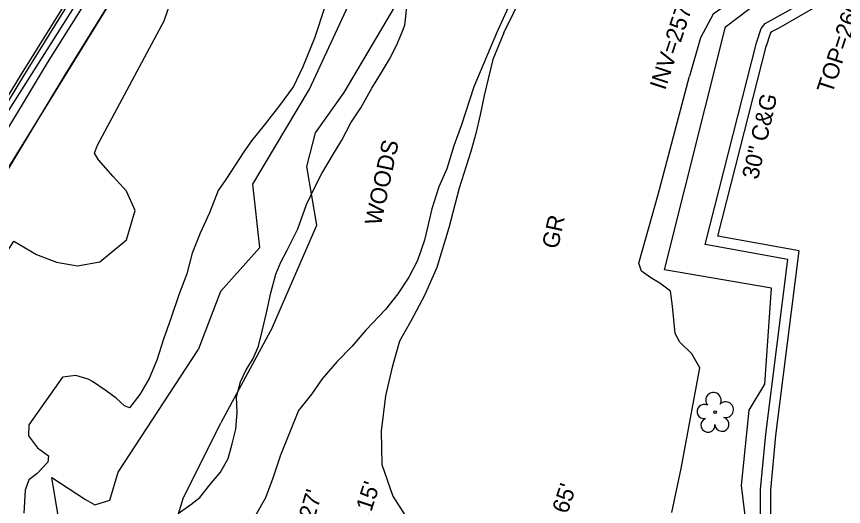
# Model space of a CAD drawing. Extents: x 2100323 to 2109811, y 740376 to 749755.
# Drawn here: x 2105562.4 to 2105761.6, y 743031.4 to 743149.3 of the extents above; entities that cross this region are included whole.
import ezdxf

# ---------------------------------------------------------------- set-up
doc = ezdxf.new("R2010")
doc.units = 0
for name, color, linetype in [('Exist Hydro Jurisdictional Stream or Body of Water', 7, 'Continuous'), ('Exist Hydro Stream or Body of Water', 7, 'Continuous'), ('Exist Other Culture Fence Line', 7, 'Continuous'), ('Exist Right of Way Line', 7, 'Continuous'), ('Exist Roads Curbs', 7, 'Continuous'), ('Exist Roads EOP', 7, 'Continuous'), ('Exist Roads EOP Other', 7, 'Continuous'), ('Exist Roads EOP Other Text', 7, 'Continuous'), ('Exist Roads Soil', 7, 'Continuous'), ('Exist Roads Soil Text', 7, 'Continuous'), ('Exist Structure Minor Drop Inlet Top Elevation', 7, 'Continuous'), ('Exist Structure Minor Pipes HDPE 18 Inch Invert', 7, 'Continuous'), ('Exist Structure Minor Pipes RCP 12 Inch Invert', 7, 'Continuous'), ('Exist Structure Minor Pipes RCP 15 Inch Invert', 7, 'Continuous'), ('Exist Structure Minor Storm Sewer Manhole Text', 7, 'Continuous'), ('Exist Utilities Gas UG Line SUE LOS B', 7, 'Continuous'), ('Exist Vegetation Tree CELL', 7, 'Continuous'), ('Exist Vegetation Woods Line', 7, 'Continuous'), ('Exist Vegetation Woods Line Text', 7, 'Continuous')]:
    doc.layers.add(name, color=color, linetype=linetype)

msp = doc.modelspace()

# ---------------------------------------------------------------- linework, layer by layer
at = {"layer": 'Exist Hydro Jurisdictional Stream or Body of Water'}
for points in [[(2105611.51, 743083.14), (2105621, 743093.76), (2105619.33, 743109.02), (2105632.97, 743131.85), (2105643.89, 743155.42), (2105651.63, 743176.14), (2105659.31, 743191.36), (2105666.16, 743211.28), (2105675.84, 743221.15), (2105676.89, 743228.75), (2105685.05, 743232.31), (2105688.33, 743241.12), (2105701.55, 743254.3), (2105697.47, 743255.64), (2105700.14, 743260.45)], [(2105624.08, 743074.55), (2105634.72, 743099.14), (2105632.38, 743113.28), (2105634.4, 743121.33), (2105641.37, 743131.06), (2105653.8, 743152.06), (2105661.54, 743172.79)], [(2105573.84, 743020.52), (2105570.9, 743038.39), (2105579.05, 743033.08), (2105581.25, 743031.83), (2105584.85, 743032.9), (2105586.88, 743039.64), (2105606.16, 743069.08)], [(2105591.33, 743011.85), (2105592.75, 743016.84), (2105598.24, 743019.11), (2105602.58, 743033.35), (2105611.61, 743051.58)]]:
    msp.add_lwpolyline(points, dxfattribs=at)
at = {"layer": 'Exist Hydro Stream or Body of Water'}
for p, q in [((2105611.51, 743083.14), (2105606.16, 743069.08)), ((2105624.08, 743074.55), (2105611.61, 743051.58))]:
    msp.add_line(p, q, dxfattribs=at)
at = {"layer": 'Exist Other Culture Fence Line'}
for points in [[(2105733.24, 743146.85), (2105751.15, 743160.51), (2105755.74, 743196.14)], [(2105735.72, 742999.84), (2105736.76, 743004.92), (2105738.34, 743025.94), (2105737.09, 743036.47), (2105738.96, 743054.57), (2105742.72, 743060.87), (2105744.32, 743083.97), (2105718.53, 743088.4), (2105733.24, 743146.85)]]:
    msp.add_lwpolyline(points, dxfattribs=at)
at = {"layer": 'Exist Right of Way Line'}
msp.add_line((2105546.64, 743090.64), (2105611.01, 743194.93), dxfattribs=at)
at = {"layer": 'Exist Roads Curbs'}
for points in [[(2105639.14, 743252.1), (2105621.15, 743226.32), (2105590.78, 743179.02), (2105578.98, 743159.19), (2105564.1, 743135.08), (2105550.18, 743112.3), (2105535.32, 743088.03), (2105522.97, 743066.77), (2105512.81, 743045.05), (2105499.41, 743011.11), (2105491.13, 742988.26)], [(2105740.72, 743143.04), (2105741.79, 743146.48), (2105742.76, 743147.68), (2105744.93, 743148.84), (2105754.15, 743154.1), (2105755.6, 743155.36), (2105756.4, 743156.68), (2105756.88, 743158.68), (2105759.13, 743180.4), (2105759.04, 743185.65), (2105758.02, 743195.35), (2105755.73, 743205.68)], [(2105745.44, 743008.93), (2105744.59, 743011.03), (2105742.01, 743020.43), (2105741.63, 743027.39), (2105741.67, 743035.47), (2105742.91, 743048.78), (2105748.22, 743090.9), (2105728.31, 743094.46), (2105740.72, 743143.04)]]:
    msp.add_lwpolyline(points, dxfattribs=at)
at = {"layer": 'Exist Roads EOP'}
msp.add_lwpolyline([(2105497.38, 743007.27), (2105512.22, 743045.33), (2105522.46, 743067.04), (2105534.76, 743088.24), (2105546.74, 743107.94), (2105563.57, 743135.49), (2105578.58, 743159.63), (2105590.5, 743179.39), (2105595.7, 743187.88), (2105625.9, 743234.22), (2105637.86, 743251.29), (2105661.05, 743279.27), (2105667.24, 743285.75), (2105678.58, 743289.74), (2105689.8, 743286.23)], dxfattribs=at)
at = {"layer": 'Exist Roads EOP Other'}
for points in [[(2105501.08, 743005.15), (2105511.67, 743033.08), (2105523.99, 743060.6), (2105538.57, 743086.76), (2105554.21, 743112.29), (2105569.83, 743138.17), (2105585.65, 743163.37), (2105601.37, 743188.98), (2105616.47, 743212.73), (2105634.17, 743239.33), (2105651.46, 743263.05), (2105667.68, 743285.04)], [(2105671.76, 743282.25), (2105655.36, 743260.06), (2105637.93, 743236.27), (2105621.39, 743211.36), (2105605.82, 743185.98), (2105589.75, 743160.77), (2105574.04, 743135.31), (2105558.38, 743109.45), (2105542.64, 743084.1), (2105528.3, 743058.34), (2105516.18, 743031.31)], [(2105743.11, 743142.3), (2105744.03, 743145.27), (2105744.38, 743145.71), (2105746.14, 743146.65), (2105755.6, 743152.05), (2105757.53, 743153.73), (2105758.74, 743155.71), (2105759.35, 743158.26), (2105761.63, 743180.29), (2105761.54, 743185.8), (2105760.49, 743195.75), (2105758.17, 743206.22)], [(2105753.38, 742998.69), (2105750.49, 743003.54), (2105746.96, 743011.85), (2105744.5, 743020.83), (2105744.13, 743027.46), (2105744.17, 743035.35), (2105745.39, 743048.51), (2105750.99, 743092.95), (2105731.4, 743096.44), (2105743.14, 743142.43)]]:
    msp.add_lwpolyline(points, dxfattribs=at)
at = {"layer": 'Exist Roads Soil'}
for points in [[(2105679.85, 743145.42), (2105684.46, 743154.98), (2105689.6, 743161.76), (2105694.1, 743166.65), (2105698.97, 743170.49), (2105704.72, 743173.66), (2105709.92, 743175.46), (2105714.68, 743176.96), (2105721.14, 743180.41), (2105723.19, 743182.52), (2105726.27, 743186.3), (2105728.65, 743191.26), (2105730.83, 743199.74), (2105733.16, 743211.07)], [(2105747.94, 743207.3), (2105748.67, 743202.74), (2105748.83, 743197.9), (2105749.54, 743188.33), (2105749.11, 743180.31), (2105748.1, 743170.5), (2105746.1, 743162.79), (2105743.15, 743158.65), (2105736.78, 743154.48), (2105730.26, 743149.95), (2105727.21, 743144.2), (2105724.53, 743135.01)], [(2105679.85, 743145.42), (2105677.18, 743139.01), (2105676, 743134.36), (2105675.08, 743130.35), (2105674.1, 743125.7), (2105673.1, 743121.17), (2105671.85, 743116.89), (2105669.05, 743108.07), (2105666.53, 743098.5), (2105663.66, 743088.97), (2105660.69, 743082.19), (2105657.42, 743076.02), (2105654.7, 743071.2), (2105652.87, 743064.92), (2105651.3, 743058.04), (2105650.28, 743049.58), (2105650.39, 743041.5), (2105653.09, 743033.87), (2105656.05, 743029.27)], [(2105720.29, 743029.99), (2105722.56, 743040.57), (2105727.03, 743064.81), (2105725.09, 743068.19), (2105722.21, 743070.99), (2105721.11, 743073.08), (2105720.46, 743079.65), (2105719.98, 743083.23), (2105717.43, 743085.19), (2105715.26, 743086.46), (2105712.97, 743088.02), (2105712.31, 743090.01), (2105717.03, 743106.48), (2105724.53, 743135.01)]]:
    msp.add_lwpolyline(points, dxfattribs=at)
at = {"layer": 'Exist Utilities Gas UG Line SUE LOS B'}
msp.add_lwpolyline([(2105486.37, 742970.89), (2105495.29, 742995.6), (2105504.58, 743021.08), (2105515.51, 743047.26), (2105530.34, 743077.18), (2105541.64, 743096.9), (2105555.43, 743118.78), (2105585.07, 743165.51), (2105600.79, 743191.74), (2105619.78, 743222.05), (2105632.89, 743238.04)], dxfattribs=at)
at = {"layer": 'Exist Vegetation Tree CELL'}
msp.add_line((2105730.7, 743054.1), (2105730.7, 743054.1), dxfattribs=at)
msp.add_circle((2105730.7, 743054.1), 0.326, dxfattribs=at)
for centre, radius, start, end in [((2105730.32, 743056.98), 1.86, 330.1651, 219.7134), ((2105728.1, 743054.26), 1.73, 62.6636, 279.3457), ((2105733.25, 743054.69), 1.9, 257.1011, 134.1999), ((2105729, 743050.98), 1.69, 111.5671, 6.231), ((2105732.38, 743051.2), 1.7, 181.2822, 74.56)]:
    msp.add_arc(centre, radius, start, end, dxfattribs=at)
at = {"layer": 'Exist Vegetation Woods Line'}
for points in [[(2105597.95, 743148.32), (2105606.14, 743172.12), (2105624.79, 743202.19), (2105652.6, 743196.48), (2105648.07, 743183.76), (2105645.05, 743175.56), (2105641.97, 743167.8), (2105634.23, 743144.18)], [(2105655.98, 743147.29), (2105657.43, 743160.24), (2105656.45, 743165.6), (2105657.21, 743170.43), (2105660.95, 743178.02), (2105664.71, 743183.76), (2105670.25, 743189.72), (2105673.25, 743191.4), (2105678.39, 743191.65), (2105726.02, 743186.3), (2105712.75, 743178.71), (2105707.47, 743176.21), (2105701.22, 743174.48), (2105695.45, 743171.03), (2105690.57, 743167.06), (2105685.53, 743160.49), (2105682.05, 743154.24), (2105678.01, 743145.36), (2105672.62, 743132.44)], [(2105505.36, 743006.83), (2105537.52, 743056.97), (2105561.77, 743095.31), (2105567.17, 743092.09), (2105572.06, 743090.19), (2105577.09, 743089.36), (2105582.5, 743090.3), (2105588.91, 743095.56), (2105590.96, 743102.66), (2105588.92, 743107.28), (2105585.71, 743110.82), (2105582.17, 743114.86), (2105581.15, 743116.49), (2105581.93, 743118.36), (2105597.95, 743148.32)], [(2105601.36, 743029.76), (2105604.36, 743031.93), (2105606.56, 743033.59), (2105609.01, 743036.62), (2105611.51, 743039.68), (2105613.41, 743042.98), (2105614.38, 743046.47), (2105615.2, 743050), (2105615.55, 743054.01), (2105615.38, 743057.79), (2105616.38, 743061.4), (2105617.75, 743064.27), (2105619.41, 743067), (2105620.67, 743070.01), (2105621.69, 743073.96), (2105622.63, 743078.04), (2105623.66, 743082.87), (2105624.87, 743087.32), (2105626.09, 743090.19), (2105627.59, 743093.07), (2105630.15, 743098.27), (2105632.23, 743104.08), (2105634.31, 743108.27), (2105636, 743111.53), (2105638.79, 743116.3), (2105640.79, 743119.58), (2105642.98, 743123.74), (2105645.34, 743127.41), (2105648.03, 743132.12), (2105650.09, 743135.47), (2105652.28, 743139.09), (2105653.94, 743142.36), (2105655.24, 743145.44), (2105655.98, 743147.29)], [(2105634.23, 743144.18), (2105631.38, 743137.21), (2105629.1, 743132.52), (2105625.74, 743127.94), (2105622.08, 743123.23), (2105619, 743119.45), (2105617.19, 743116.78), (2105612.8, 743110.11), (2105610.98, 743107.47), (2105608.91, 743102.11), (2105606.62, 743097.23), (2105604.7, 743092.38), (2105603.42, 743087.44), (2105601.52, 743082.35), (2105599.54, 743076.7), (2105597.81, 743071.69), (2105596.19, 743066.63), (2105594.32, 743062.21), (2105592.09, 743058.36), (2105589.65, 743055.16), (2105588.38, 743055.62), (2105586.42, 743057.49), (2105584.02, 743059.29), (2105580.72, 743061.48), (2105579.63, 743062.06), (2105576.68, 743062.96), (2105573.46, 743062.54), (2105565.39, 743051.08), (2105565.3, 743048.43), (2105567.44, 743045.55), (2105570.11, 743043.57), (2105569.96, 743042.12), (2105567.41, 743039.33), (2105565.33, 743037.81), (2105564.49, 743035.32), (2105564.19, 743029.82)], [(2105672.62, 743132.44), (2105669.6, 743123.28), (2105667.8, 743118.23), (2105666.08, 743112.65), (2105664.13, 743108.32), (2105662.44, 743103.09), (2105660.68, 743095.48), (2105659, 743090.63), (2105656.91, 743086.6), (2105654.29, 743082.6), (2105651.33, 743078.8), (2105646.58, 743073.86), (2105643.16, 743069.92), (2105639.66, 743066.3), (2105636.08, 743062.12), (2105633.59, 743058.56), (2105630.3, 743054.48), (2105625.98, 743043.75), (2105624.15, 743038.2), (2105622.36, 743033.53), (2105620.05, 743029.39)]]:
    msp.add_lwpolyline(points, dxfattribs=at)

# ---------------------------------------------------------------- texts
at = {"layer": 'Exist Roads EOP Other Text'}
msp.add_text('30" C&G', height=4, rotation=76.9718, dxfattribs=at).set_placement((2105741.03, 743109.93))
at = {"layer": 'Exist Roads Soil Text'}
msp.add_text('GR', height=4, rotation=77.8136, dxfattribs=at).set_placement((2105692.85, 743093.23))
at = {"layer": 'Exist Structure Minor Drop Inlet Top Elevation'}
msp.add_text("TOP=260.16'", height=4, rotation=71.8499, dxfattribs=at).set_placement((2105758.93, 743130.57))
at = {"layer": 'Exist Structure Minor Pipes HDPE 18 Inch Invert'}
msp.add_text("INV=257.27'", height=4, rotation=73.3524, dxfattribs=at).set_placement((2105627.71, 743006.55))
at = {"layer": 'Exist Structure Minor Pipes RCP 12 Inch Invert'}
msp.add_text("INV=252.15'", height=4, rotation=71.8499, dxfattribs=at).set_placement((2105640.86, 743008.63))
at = {"layer": 'Exist Structure Minor Pipes RCP 15 Inch Invert'}
msp.add_text("INV=257.68'", height=4, rotation=71.8499, dxfattribs=at).set_placement((2105718.67, 743131.44))
at = {"layer": 'Exist Structure Minor Storm Sewer Manhole Text'}
msp.add_text("TOP=260.65'", height=4, rotation=71.8499, dxfattribs=at).set_placement((2105687.5, 743006.16))
at = {"layer": 'Exist Vegetation Woods Line Text'}
msp.add_text('WOODS', height=4, rotation=77.8136, dxfattribs=at).set_placement((2105650.15, 743098.84))

doc.saveas('drawing.dxf')
